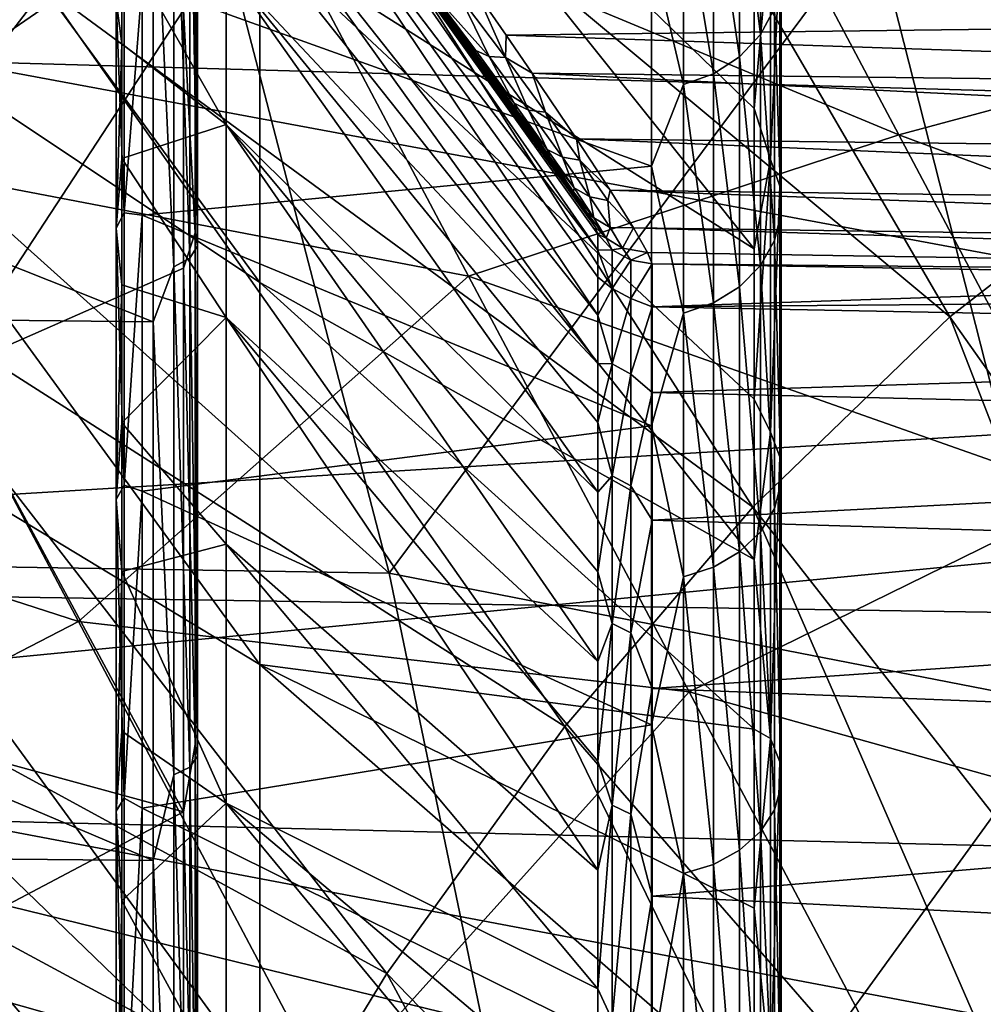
# Model space of a CAD drawing. Header units: metres. Extents: x -150 to 146, y -127 to 82.
# Tile 336 of 382: x 132.93 to 135.12, y 8.92 to 11.15. Entities that reach past the tile are written whole.
import ezdxf

# ---------------------------------------------------------------- set-up
doc = ezdxf.new("R2010")
doc.units = ezdxf.units.M
doc.layers.add('solid_ELLA_AP_WANNE_SW0001', color=7, linetype='CONTINUOUS')

msp = doc.modelspace()

# ---------------------------------------------------------------- linework, layer by layer
at = {"layer": 'solid_ELLA_AP_WANNE_SW0001'}
for points in [[(135.121414, 12.925383, -14.019373), (134.5625, 12.623966, -14.899802), (135.986588, 11.132943, -14.523845)], [(129.853088, 12.796, 19.111839), (129.853088, 11.141673, 20.12121), (143.680511, 12.361969, 19.395405)], [(134.5625, 12.623966, -14.899802), (134.018616, 12.238562, -15.756563), (135.507797, 10.841883, -15.278066)], [(134.5625, 12.623966, -14.899802), (135.507797, 10.841883, -15.278066), (135.986588, 11.132943, -14.523845)], [(134.868622, 11.376243, 15.565992), (135.859283, 12.540697, 13.488367), (136.353134, 10.896605, 14.266308)], [(129.853088, 11.141673, 20.12121), (143.680511, 10.750681, 20.332802), (143.680511, 12.361969, 19.395405)], [(133.4776, 10.556889, -9.369133), (132.246765, 12.235237, -9.289184), (132.246765, 11.378551, -10.320781)], [(133.4776, 10.556889, -9.369133), (133.4776, 11.341712, -8.40203), (132.246765, 12.235237, -9.289184)], [(134.018616, 12.238562, -15.756563), (133.493362, 11.771733, -16.583956), (135.043243, 10.479265, -16.009851)], [(134.018616, 12.238562, -15.756563), (135.043243, 10.479265, -16.009851), (135.507797, 10.841883, -15.278066)], [(131.211899, 12.196215, -18.055243), (132.512634, 10.606747, -18.128851), (132.990265, 11.226585, -17.376476)], [(134.599106, 10.633528, -7.072628), (133.4776, 12.038227, -7.369506), (133.4776, 11.341712, -8.40203)], [(134.599106, 10.951785, -6.569047), (134.599106, 11.246212, -6.051173), (133.4776, 12.038227, -7.369506)], [(134.599106, 10.633528, -7.072628), (134.599106, 10.951785, -6.569047), (133.4776, 12.038227, -7.369506)], [(133.456528, 11.504473, -12.471177), (132.503387, 10.848322, -14.102814), (131.950424, 11.891793, -13.819323)], [(133.401169, 11.864492, 0.288533), (134.135071, 10.842519, 0.199203), (134.060562, 10.947782, 0.394421)], [(133.401169, 11.845763, -0.726171), (134.135071, 10.842519, 0.199203), (133.401169, 11.864492, 0.288533)], [(133.401169, 11.864492, 0.288533), (134.060562, 10.947782, 0.394421), (133.965378, 11.078582, 0.580389)], [(133.401169, 11.864492, 0.288533), (133.965378, 11.078582, 0.580389), (133.850266, 11.233212, 0.751842)], [(133.401169, 11.845763, -0.726171), (134.244263, 10.667129, -0.511415), (134.23819, 10.683243, -0.339438)], [(133.401169, 11.845763, -0.726171), (134.244263, 10.630255, -1.023165), (134.244263, 10.667129, -0.511415)], [(133.401169, 11.845763, -0.726171), (134.23819, 10.683243, -0.339438), (134.219727, 10.715456, -0.167391)], [(133.401169, 11.845763, -0.726171), (134.219727, 10.715456, -0.167391), (134.189178, 10.763062, 0)], [(133.401169, 11.845763, -0.726171), (134.189178, 10.763062, 0), (134.135071, 10.842519, 0.199203)], [(133.401169, 11.740411, -1.735565), (134.244263, 10.630255, -1.023165), (133.401169, 11.845763, -0.726171)], [(135.429092, 11.801647, -9.135304), (135.788147, 11.124103, -9.289292), (134.49942, 11.699734, -10.840847)], [(131.697693, 11.760729, 18.00774), (133.294662, 11.728682, 16.78624), (133.770615, 9.897085, 17.535967)], [(132.172791, 9.92301, 18.756132), (131.697693, 11.760729, 18.00774), (133.770615, 9.897085, 17.535967)], [(133.493362, 11.771733, -16.583956), (132.990265, 11.226585, -17.376476), (134.595993, 10.047483, -16.714371)], [(133.493362, 11.771733, -16.583956), (134.595993, 10.047483, -16.714371), (135.043243, 10.479265, -16.009851)], [(133.33075, 10.669818, 13.319144), (133.33075, 11.754956, 12.371969), (133.303772, 11.175413, 12.950441)], [(133.336044, 11.72202, 12.337304), (133.33075, 11.754956, 12.371969), (133.33075, 10.669818, 13.319144)], [(133.401169, 11.740411, -1.735565), (134.244263, 10.483037, -2.03841), (134.244263, 10.568843, -1.532556)], [(133.401169, 11.549206, -2.732267), (134.244263, 10.483037, -2.03841), (133.401169, 11.740411, -1.735565)], [(133.401169, 11.740411, -1.735565), (134.244263, 10.568843, -1.532556), (134.244263, 10.630255, -1.023165)], [(133.770615, 9.897085, 17.535967), (133.294662, 11.728682, 16.78624), (134.868622, 11.376243, 15.565992)], [(133.336044, 11.72202, 12.337304), (133.336044, 10.639922, 13.281825), (133.318405, 11.691192, 12.304858)], [(133.336044, 11.72202, 12.337304), (133.33075, 10.669818, 13.319144), (133.336044, 10.639922, 13.281825)], [(133.318405, 11.691192, 12.304858), (133.318405, 10.61194, 13.246895), (133.281891, 11.669606, 12.28214)], [(133.336044, 10.639922, 13.281825), (133.318405, 10.61194, 13.246895), (133.318405, 11.691192, 12.304858)], [(134.49942, 11.699734, -10.840847), (134.927399, 10.892108, -11.018276), (133.456528, 11.504473, -12.471177)], [(135.788147, 11.124103, -9.289292), (134.927399, 10.892108, -11.018276), (134.49942, 11.699734, -10.840847)], [(133.281891, 11.669606, 12.28214), (133.281891, 10.592347, 13.222437), (133.235184, 11.607602, 12.326105)], [(133.318405, 10.61194, 13.246895), (133.281891, 10.592347, 13.222437), (133.281891, 11.669606, 12.28214)], [(130.281006, 11.642874, 12.363721), (133.235184, 11.607602, 12.326105), (133.235184, 10.467829, 13.307662)], [(130.281006, 11.642874, 12.363721), (133.235184, 10.467829, 13.307662), (130.281006, 10.499834, 13.348093)], [(129.853088, 11.603557, -19.858437), (136.900635, 11.265215, -20.052305), (136.798325, 10.311584, -20.558969)], [(129.853088, 9.890611, -20.764774), (129.853088, 11.603557, -19.858437), (136.798325, 10.311584, -20.558969)], [(133.281891, 10.592347, 13.222437), (133.235184, 10.467829, 13.307662), (133.235184, 11.607602, 12.326105)], [(134.612976, 11.120016, -5.544514), (134.565872, 11.507658, -4.535706), (134.612976, 11.560097, -4.556375)], [(134.612976, 11.120016, -5.544514), (134.612976, 11.560097, -4.556375), (134.644974, 11.179192, -5.574018)], [(133.401169, 11.549206, -2.732267), (134.244263, 10.373033, -2.53956), (134.244263, 10.483037, -2.03841)], [(133.401169, 11.273546, -3.708989), (134.244263, 10.373033, -2.53956), (133.401169, 11.549206, -2.732267)], [(133.456528, 11.504473, -12.471177), (133.95079, 10.571784, -12.669908), (132.503387, 10.848322, -14.102814)], [(134.927399, 10.892108, -11.018276), (133.95079, 10.571784, -12.669908), (133.456528, 11.504473, -12.471177)], [(134.506485, 11.467442, -4.519855), (134.565872, 11.507658, -4.535706), (134.565872, 11.069573, -5.519363)], [(134.612976, 11.120016, -5.544514), (134.565872, 11.069573, -5.519363), (134.565872, 11.507658, -4.535706)], [(134.438354, 11.441858, -4.509771), (134.506485, 11.467442, -4.519855), (134.506485, 11.030889, -5.500074)], [(134.506485, 11.030889, -5.500074), (134.506485, 11.467442, -4.519855), (134.565872, 11.069573, -5.519363)], [(134.438354, 11.006278, -5.487803), (134.366196, 11.316811, -4.789085), (134.438354, 11.441858, -4.509771)], [(134.438354, 11.006278, -5.487803), (134.438354, 11.441858, -4.509771), (134.506485, 11.030889, -5.500074)], [(133.4776, 9.689865, -10.263287), (132.246765, 11.378551, -10.320781), (132.246765, 10.435169, -11.27374)], [(133.4776, 9.689865, -10.263287), (133.4776, 10.556889, -9.369133), (132.246765, 11.378551, -10.320781)], [(133.770615, 9.897085, 17.535967), (134.868622, 11.376243, 15.565992), (135.32164, 9.595231, 16.279612)], [(135.32164, 9.595231, 16.279612), (134.868622, 11.376243, 15.565992), (136.353134, 10.896605, 14.266308)], [(132.234772, 11.355218, 13.978284), (132.765839, 10.353081, 14.20106), (133.303772, 11.175413, 12.950441)], [(134.636276, 11.37231, -5.670309), (134.599106, 11.246212, -6.051173), (134.599106, 10.951785, -6.569047)], [(134.636276, 10.83606, -6.637894), (134.636276, 11.37231, -5.670309), (134.599106, 10.951785, -6.569047)], [(134.656982, 11.309237, -5.63886), (134.636276, 11.37231, -5.670309), (134.636276, 10.83606, -6.637894)], [(133.151138, 11.198052, -4.872921), (133.164124, 11.099053, -4.993957), (133.164124, 11.332384, -4.439106)], [(133.164124, 11.332384, -4.439106), (133.401169, 10.915447, -4.658588), (133.401169, 11.273546, -3.708989)], [(133.164124, 11.332384, -4.439106), (133.164124, 11.099053, -4.993957), (133.401169, 10.915447, -4.658588)], [(134.599106, 9.928343, -8.032557), (133.4776, 11.341712, -8.40203), (133.4776, 10.556889, -9.369133)], [(134.599106, 10.292133, -7.560819), (134.599106, 10.633528, -7.072628), (133.4776, 11.341712, -8.40203)], [(134.599106, 9.928343, -8.032557), (134.599106, 10.292133, -7.560819), (133.4776, 11.341712, -8.40203)], [(134.366196, 11.316811, -4.789085), (134.366196, 10.821404, -5.822606), (133.209961, 11.236545, -4.924428)], [(134.438354, 11.006278, -5.487803), (134.366196, 10.821404, -5.822606), (134.366196, 11.316811, -4.789085)], [(134.656982, 10.77596, -6.601079), (134.656982, 11.309237, -5.63886), (134.636276, 10.83606, -6.637894)], [(134.659943, 11.24355, -5.606109), (134.656982, 11.309237, -5.63886), (134.656982, 10.77596, -6.601079)], [(133.401169, 11.273546, -3.708989), (134.244263, 10.081504, -3.523131), (134.244263, 10.239085, -3.034848)], [(133.401169, 10.915447, -4.658588), (134.244263, 10.081504, -3.523131), (133.401169, 11.273546, -3.708989)], [(133.401169, 11.273546, -3.708989), (134.244263, 10.239085, -3.034848), (134.244263, 10.373033, -2.53956)], [(134.644974, 11.179192, -5.574018), (134.659943, 11.24355, -5.606109), (134.659943, 10.713372, -6.562739)], [(134.659943, 10.713372, -6.562739), (134.659943, 11.24355, -5.606109), (134.656982, 10.77596, -6.601079)], [(132.990265, 11.226585, -17.376476), (132.512634, 10.606747, -18.128851), (134.169006, 9.549389, -17.386976)], [(132.990265, 11.226585, -17.376476), (134.169006, 9.549389, -17.386976), (134.595993, 10.047483, -16.714371)], [(133.169708, 11.2342, -4.888651), (133.169708, 10.714892, -5.941149), (133.151138, 11.198052, -4.872921)], [(133.209961, 11.236545, -4.924428), (133.169708, 10.714892, -5.941149), (133.169708, 11.2342, -4.888651)], [(133.209961, 11.236545, -4.924428), (133.209961, 10.709918, -5.983943), (133.169708, 10.714892, -5.941149)], [(134.366196, 10.821404, -5.822606), (133.209961, 10.709918, -5.983943), (133.209961, 11.236545, -4.924428)], [(133.850266, 11.233212, 0.751842), (133.965378, 11.078582, 0.580389), (133.869354, 11.21457, 0.785464)], [(133.151138, 11.198052, -4.872921), (133.151138, 10.680415, -5.922032), (133.164124, 11.099053, -4.993957)], [(133.169708, 10.714892, -5.941149), (133.151138, 10.680415, -5.922032), (133.151138, 11.198052, -4.872921)], [(133.967117, 11.083317, 0.6426), (133.997787, 11.070355, 0.672282), (133.869354, 11.21457, 0.785464)], [(133.932343, 11.204113, 0.844376), (133.869354, 11.21457, 0.785464), (133.997787, 11.070355, 0.672282)], [(133.965378, 11.078582, 0.580389), (133.967117, 11.083317, 0.6426), (133.869354, 11.21457, 0.785464)], [(133.932343, 11.204113, 0.844376), (134.034668, 11.067956, 0.696991), (133.970123, 11.213574, 0.863677)], [(133.997787, 11.070355, 0.672282), (134.034668, 11.067956, 0.696991), (133.932343, 11.204113, 0.844376)], [(133.970123, 11.213574, 0.863677), (134.036011, 11.118692, 0.763988), (137.862991, 11.165526, 0.911725)], [(134.034668, 11.067956, 0.696991), (134.036011, 11.118692, 0.763988), (133.970123, 11.213574, 0.863677)], [(132.765839, 10.353081, 14.20106), (133.303772, 10.589785, 13.433563), (133.303772, 11.175413, 12.950441)], [(133.33075, 10.669818, 13.319144), (133.303772, 11.175413, 12.950441), (133.303772, 10.589785, 13.433563)], [(134.612976, 11.120016, -5.544514), (134.644974, 11.179192, -5.574018), (134.644974, 10.652047, -6.525173)], [(134.644974, 10.652047, -6.525173), (134.644974, 11.179192, -5.574018), (134.659943, 10.713372, -6.562739)], [(134.036011, 11.118692, 0.763988), (137.965424, 10.986432, 0.711408), (137.862991, 11.165526, 0.911725)], [(129.853088, 11.141673, 20.12121), (129.853088, 9.408245, 20.987734), (143.680511, 10.750681, 20.332802)], [(134.034668, 11.067956, 0.696991), (134.095459, 11.032104, 0.660027), (134.036011, 11.118692, 0.763988)], [(134.036011, 11.118692, 0.763988), (134.095459, 11.032104, 0.660027), (137.965424, 10.986432, 0.711408)], [(134.612976, 10.595663, -6.490633), (134.565872, 11.069573, -5.519363), (134.612976, 11.120016, -5.544514)], [(134.612976, 10.595663, -6.490633), (134.612976, 11.120016, -5.544514), (134.644974, 10.652047, -6.525173)], [(135.788147, 11.124103, -9.289292), (136.151947, 10.437594, -9.379031), (134.927399, 10.892108, -11.018276)], [(133.151138, 10.680415, -5.922032), (133.164124, 10.838576, -5.536593), (133.164124, 11.099053, -4.993957)], [(133.164124, 11.099053, -4.993957), (133.164124, 10.838576, -5.536593), (133.401169, 10.915447, -4.658588)], [(133.965378, 11.078582, 0.580389), (134.054489, 10.963984, 0.483391), (133.967117, 11.083317, 0.6426)], [(133.965378, 11.078582, 0.580389), (134.060562, 10.947782, 0.394421), (134.054489, 10.963984, 0.483391)], [(133.967117, 11.083317, 0.6426), (134.054489, 10.963984, 0.483391), (133.997787, 11.070355, 0.672282)], [(133.997787, 11.070355, 0.672282), (134.087021, 10.948476, 0.50966), (134.034668, 11.067956, 0.696991)], [(134.054489, 10.963984, 0.483391), (134.087021, 10.948476, 0.50966), (133.997787, 11.070355, 0.672282)], [(134.034668, 11.067956, 0.696991), (134.125504, 10.943903, 0.531477), (134.095459, 11.032104, 0.660027)], [(134.087021, 10.948476, 0.50966), (134.125504, 10.943903, 0.531477), (134.034668, 11.067956, 0.696991)], [(134.506485, 11.030889, -5.500074), (134.565872, 11.069573, -5.519363), (134.565872, 10.547599, -6.461191)], [(134.612976, 10.595663, -6.490633), (134.565872, 10.547599, -6.461191), (134.565872, 11.069573, -5.519363)], [(134.095459, 11.032104, 0.660027), (138.049164, 10.836822, 0.494927), (137.965424, 10.986432, 0.711408)], [(134.095459, 11.032104, 0.660027), (134.195602, 10.883473, 0.441617), (138.049164, 10.836822, 0.494927)], [(134.125504, 10.943903, 0.531477), (134.195602, 10.883473, 0.441617), (134.095459, 11.032104, 0.660027)], [(134.438354, 11.006278, -5.487803), (134.506485, 11.030889, -5.500074), (134.506485, 10.510737, -6.438611)], [(134.506485, 10.510737, -6.438611), (134.506485, 11.030889, -5.500074), (134.565872, 10.547599, -6.461191)], [(134.438354, 10.487288, -6.424246), (134.366196, 10.821404, -5.822606), (134.438354, 11.006278, -5.487803)], [(134.438354, 10.487288, -6.424246), (134.438354, 11.006278, -5.487803), (134.506485, 10.510737, -6.438611)], [(134.054489, 10.963984, 0.483391), (134.129501, 10.859213, 0.30833), (134.087021, 10.948476, 0.50966)], [(134.060562, 10.947782, 0.394421), (134.129501, 10.859213, 0.30833), (134.054489, 10.963984, 0.483391)], [(134.636276, 10.83606, -6.637894), (134.599106, 10.951785, -6.569047), (134.599106, 10.633528, -7.072628)], [(134.060562, 10.947782, 0.394421), (134.135071, 10.842519, 0.199203), (134.129501, 10.859213, 0.30833)], [(134.087021, 10.948476, 0.50966), (134.163727, 10.841318, 0.330595), (134.125504, 10.943903, 0.531477)], [(134.129501, 10.859213, 0.30833), (134.163727, 10.841318, 0.330595), (134.087021, 10.948476, 0.50966)], [(134.125504, 10.943903, 0.531477), (134.203674, 10.834712, 0.349022), (134.195602, 10.883473, 0.441617)], [(134.163727, 10.841318, 0.330595), (134.203674, 10.834712, 0.349022), (134.125504, 10.943903, 0.531477)], [(133.164124, 10.838576, -5.536593), (133.401169, 10.477529, -5.574122), (133.401169, 10.915447, -4.658588)], [(133.401169, 10.915447, -4.658588), (134.244263, 9.696947, -4.474192), (134.244263, 9.900652, -4.003282)], [(133.401169, 10.477529, -5.574122), (134.244263, 9.696947, -4.474192), (133.401169, 10.915447, -4.658588)], [(133.401169, 10.915447, -4.658588), (134.244263, 9.900652, -4.003282), (134.244263, 10.081504, -3.523131)], [(134.927399, 10.892108, -11.018276), (135.36084, 10.074214, -11.118781), (133.95079, 10.571784, -12.669908)], [(136.151947, 10.437594, -9.379031), (135.36084, 10.074214, -11.118781), (134.927399, 10.892108, -11.018276)], [(134.195602, 10.883473, 0.441617), (138.114365, 10.717125, 0.266391), (138.049164, 10.836822, 0.494927)], [(134.195602, 10.883473, 0.441617), (134.271851, 10.766743, 0.212376), (138.114365, 10.717125, 0.266391)], [(134.203674, 10.834712, 0.349022), (134.271851, 10.766743, 0.212376), (134.195602, 10.883473, 0.441617)], [(131.320618, 10.351478, -15.572432), (132.503387, 10.848322, -14.102814), (133.065582, 9.787426, -14.285578)], [(133.95079, 10.571784, -12.669908), (133.065582, 9.787426, -14.285578), (132.503387, 10.848322, -14.102814)], [(134.129501, 10.859213, 0.30833), (134.190369, 10.771607, 0.118846), (134.163727, 10.841318, 0.330595)], [(134.135071, 10.842519, 0.199203), (134.190369, 10.771607, 0.118846), (134.129501, 10.859213, 0.30833)], [(134.135071, 10.842519, 0.199203), (134.189178, 10.763062, 0), (134.190369, 10.771607, 0.118846)], [(134.163727, 10.841318, 0.330595), (134.226059, 10.751596, 0.136512), (134.203674, 10.834712, 0.349022)], [(134.190369, 10.771607, 0.118846), (134.226059, 10.751596, 0.136512), (134.163727, 10.841318, 0.330595)], [(136.195663, 8.846082, -15.794468), (135.507797, 10.841883, -15.278066), (135.043243, 10.479265, -16.009851)], [(133.151138, 10.680415, -5.922032), (133.164124, 10.551589, -6.065688), (133.164124, 10.838576, -5.536593)], [(133.164124, 10.838576, -5.536593), (133.164124, 10.551589, -6.065688), (133.401169, 10.477529, -5.574122)], [(134.366196, 10.821404, -5.822606), (134.366196, 10.231863, -6.805476), (133.209961, 10.709918, -5.983943)], [(134.203674, 10.834712, 0.349022), (134.267273, 10.743187, 0.151049), (134.271851, 10.766743, 0.212376)], [(134.226059, 10.751596, 0.136512), (134.267273, 10.743187, 0.151049), (134.203674, 10.834712, 0.349022)], [(134.438354, 10.487288, -6.424246), (134.366196, 10.231863, -6.805476), (134.366196, 10.821404, -5.822606)], [(134.636276, 10.83606, -6.637894), (134.599106, 10.633528, -7.072628), (134.599106, 10.292133, -7.560819)], [(134.636276, 10.217689, -7.555175), (134.636276, 10.83606, -6.637894), (134.599106, 10.292133, -7.560819)], [(134.656982, 10.77596, -6.601079), (134.636276, 10.83606, -6.637894), (134.636276, 10.217689, -7.555175)], [(134.656982, 10.161018, -7.513272), (134.656982, 10.77596, -6.601079), (134.636276, 10.217689, -7.555175)], [(134.659943, 10.713372, -6.562739), (134.656982, 10.77596, -6.601079), (134.656982, 10.161018, -7.513272)], [(129.853088, 9.408245, 20.987734), (143.680511, 9.068789, 21.136629), (143.680511, 10.750681, 20.332802)], [(134.189178, 10.763062, 0), (134.235367, 10.703712, -0.08284), (134.190369, 10.771607, 0.118846)], [(134.189178, 10.763062, 0), (134.219727, 10.715456, -0.167391), (134.235367, 10.703712, -0.08284)], [(134.190369, 10.771607, 0.118846), (134.235367, 10.703712, -0.08284), (134.226059, 10.751596, 0.136512)], [(134.226059, 10.751596, 0.136512), (134.272186, 10.681976, -0.070318), (134.267273, 10.743187, 0.151049)], [(134.235367, 10.703712, -0.08284), (134.272186, 10.681976, -0.070318), (134.226059, 10.751596, 0.136512)], [(134.267273, 10.743187, 0.151049), (134.325302, 10.680982, -0.02444), (134.271851, 10.766743, 0.212376)], [(134.271851, 10.766743, 0.212376), (138.16127, 10.627295, 0.029556), (138.114365, 10.717125, 0.266391)], [(134.271851, 10.766743, 0.212376), (134.325302, 10.680982, -0.02444), (138.16127, 10.627295, 0.029556)], [(134.272186, 10.681976, -0.070318), (134.325302, 10.680982, -0.02444), (134.267273, 10.743187, 0.151049)], [(133.169708, 10.714892, -5.941149), (133.169708, 10.09726, -6.939128), (133.151138, 10.680415, -5.922032)], [(133.209961, 10.709918, -5.983943), (133.169708, 10.09726, -6.939128), (133.169708, 10.714892, -5.941149)], [(133.209961, 10.709918, -5.983943), (133.209961, 10.083678, -6.9878), (133.169708, 10.09726, -6.939128)], [(134.366196, 10.231863, -6.805476), (133.209961, 10.083678, -6.9878), (133.209961, 10.709918, -5.983943)], [(134.219727, 10.715456, -0.167391), (134.263016, 10.657731, -0.293676), (134.235367, 10.703712, -0.08284)], [(134.219727, 10.715456, -0.167391), (134.23819, 10.683243, -0.339438), (134.263016, 10.657731, -0.293676)], [(134.644974, 10.652047, -6.525173), (134.659943, 10.713372, -6.562739), (134.659943, 10.102002, -7.469634)], [(134.659943, 10.102002, -7.469634), (134.659943, 10.713372, -6.562739), (134.656982, 10.161018, -7.513272)], [(134.235367, 10.703712, -0.08284), (134.263016, 10.657731, -0.293676), (134.272186, 10.681976, -0.070318)], [(134.23819, 10.683243, -0.339438), (134.244263, 10.667129, -0.511415), (134.263016, 10.657731, -0.293676)], [(133.151138, 10.680415, -5.922032), (133.151138, 10.064771, -6.9168), (133.164124, 10.551589, -6.065688)], [(133.169708, 10.09726, -6.939128), (133.151138, 10.064771, -6.9168), (133.151138, 10.680415, -5.922032)], [(133.33075, 9.508675, 14.171441), (133.33075, 10.669818, 13.319144), (133.303772, 10.589785, 13.433563)], [(133.336044, 10.639922, 13.281825), (133.33075, 10.669818, 13.319144), (133.33075, 9.508675, 14.171441)], [(134.244263, 10.667129, -0.511415), (134.276978, 10.631463, -0.509705), (134.263016, 10.657731, -0.293676)], [(134.244263, 10.630255, -1.023165), (134.276978, 10.631463, -0.509705), (134.244263, 10.667129, -0.511415)], [(134.263016, 10.657731, -0.293676), (134.300568, 10.634787, -0.286726), (134.272186, 10.681976, -0.070318)], [(134.272186, 10.681976, -0.070318), (134.300568, 10.634787, -0.286726), (134.325302, 10.680982, -0.02444)], [(134.300568, 10.634787, -0.286726), (134.356796, 10.625459, -0.265573), (134.325302, 10.680982, -0.02444)], [(134.325302, 10.680982, -0.02444), (138.192093, 10.562983, -0.233802), (138.16127, 10.627295, 0.029556)], [(134.325302, 10.680982, -0.02444), (134.356796, 10.625459, -0.265573), (138.192093, 10.562983, -0.233802)], [(133.336044, 10.639922, 13.281825), (133.336044, 9.482032, 14.131734), (133.318405, 10.61194, 13.246895)], [(133.336044, 10.639922, 13.281825), (133.33075, 9.508675, 14.171441), (133.336044, 9.482032, 14.131734)], [(134.263016, 10.657731, -0.293676), (134.276978, 10.631463, -0.509705), (134.300568, 10.634787, -0.286726)], [(134.612976, 10.595663, -6.490633), (134.644974, 10.652047, -6.525173), (134.644974, 10.044177, -7.426877)], [(134.644974, 10.044177, -7.426877), (134.644974, 10.652047, -6.525173), (134.659943, 10.102002, -7.469634)], [(134.244263, 10.630255, -1.023165), (134.276978, 10.543742, -1.455098), (134.276978, 10.631463, -0.509705)], [(134.244263, 10.630255, -1.023165), (134.244263, 10.568843, -1.532556), (134.276978, 10.543742, -1.455098)], [(134.276978, 10.631463, -0.509705), (134.319443, 10.608036, -0.508582), (134.300568, 10.634787, -0.286726)], [(134.276978, 10.543742, -1.455098), (134.319443, 10.608036, -0.508582), (134.276978, 10.631463, -0.509705)], [(134.300568, 10.634787, -0.286726), (134.319443, 10.608036, -0.508582), (134.356796, 10.625459, -0.265573)], [(134.319443, 10.608036, -0.508582), (134.367142, 10.599379, -0.508166), (134.356796, 10.625459, -0.265573)], [(134.356796, 10.625459, -0.265573), (134.367142, 10.599379, -0.508166), (138.192093, 10.562983, -0.233802)], [(132.512634, 10.606747, -18.128851), (132.063675, 9.916341, -18.836075), (133.765106, 8.988267, -18.023226)], [(132.512634, 10.606747, -18.128851), (133.765106, 8.988267, -18.023226), (134.169006, 9.549389, -17.386976)], [(133.318405, 10.61194, 13.246895), (133.318405, 9.457095, 14.094568), (133.281891, 10.592347, 13.222437)], [(133.336044, 9.482032, 14.131734), (133.318405, 9.457095, 14.094568), (133.318405, 10.61194, 13.246895)], [(134.319443, 10.520507, -1.451891), (134.319443, 10.608036, -0.508582), (134.276978, 10.543742, -1.455098)], [(134.319443, 10.520507, -1.451891), (134.367142, 10.599379, -0.508166), (134.319443, 10.608036, -0.508582)], [(134.319443, 10.520507, -1.451891), (134.367142, 10.501717, -1.522827), (134.367142, 10.599379, -0.508166)], [(136.284836, 10.565943, -0.506563), (138.192093, 10.562983, -0.233802), (134.367142, 10.599379, -0.508166)], [(136.284836, 10.565943, -0.506563), (134.367142, 10.599379, -0.508166), (134.367142, 10.501717, -1.522827)], [(134.612976, 9.991011, -7.387564), (134.565872, 10.547599, -6.461191), (134.612976, 10.595663, -6.490633)], [(134.612976, 9.991011, -7.387564), (134.612976, 10.595663, -6.490633), (134.644974, 10.044177, -7.426877)], [(132.765839, 10.353081, 14.20106), (133.303772, 9.355301, 14.3207), (133.303772, 10.589785, 13.433563)], [(133.95079, 10.571784, -12.669908), (134.451111, 9.627659, -12.77946), (133.065582, 9.787426, -14.285578)], [(133.281891, 10.592347, 13.222437), (133.281891, 9.439634, 14.068545), (133.235184, 10.467829, 13.307662)], [(133.318405, 9.457095, 14.094568), (133.281891, 9.439634, 14.068545), (133.281891, 10.592347, 13.222437)], [(133.33075, 9.508675, 14.171441), (133.303772, 10.589785, 13.433563), (133.303772, 9.355301, 14.3207)], [(135.36084, 10.074214, -11.118781), (134.451111, 9.627659, -12.77946), (133.95079, 10.571784, -12.669908)], [(133.151138, 10.064771, -6.9168), (133.164124, 10.238794, -6.579946), (133.164124, 10.551589, -6.065688)], [(133.164124, 10.551589, -6.065688), (133.164124, 10.238794, -6.579946), (133.401169, 10.477529, -5.574122)], [(134.599106, 9.54295, -8.486818), (133.4776, 10.556889, -9.369133), (133.4776, 9.689865, -10.263287)], [(134.599106, 9.54295, -8.486818), (134.599106, 9.928343, -8.032557), (133.4776, 10.556889, -9.369133)], [(134.244263, 10.568843, -1.532556), (134.244263, 10.483037, -2.03841), (134.276978, 10.543742, -1.455098)], [(136.284836, 10.565943, -0.506563), (134.367142, 10.501717, -1.522827), (138.202515, 10.532508, -0.50496)], [(134.244263, 10.483037, -2.03841), (134.276978, 10.372121, -2.388913), (134.276978, 10.543742, -1.455098)], [(134.319443, 10.520507, -1.451891), (134.276978, 10.543742, -1.455098), (134.276978, 10.372121, -2.388913)], [(134.367142, 10.501717, -1.522827), (138.202515, 10.427901, -1.564476), (138.202515, 10.532508, -0.50496)], [(134.506485, 10.510737, -6.438611), (134.565872, 10.547599, -6.461191), (134.565872, 9.945689, -7.354053)], [(134.612976, 9.991011, -7.387564), (134.565872, 9.945689, -7.354053), (134.565872, 10.547599, -6.461191)], [(134.319443, 10.520507, -1.451891), (134.276978, 10.372121, -2.388913), (134.319443, 10.349264, -2.383648)], [(134.319443, 10.520507, -1.451891), (134.319443, 10.349264, -2.383648), (134.367142, 10.501717, -1.522827)], [(134.438354, 10.487288, -6.424246), (134.506485, 10.510737, -6.438611), (134.506485, 9.910932, -7.328352)], [(134.506485, 9.910932, -7.328352), (134.506485, 10.510737, -6.438611), (134.565872, 9.945689, -7.354053)], [(130.281006, 10.499834, 13.348093), (133.235184, 10.467829, 13.307662), (133.235184, 9.245437, 14.184188)], [(130.281006, 10.499834, 13.348093), (133.235184, 9.245437, 14.184188), (130.281006, 9.273477, 14.227464)], [(134.244263, 10.483037, -2.03841), (134.244263, 10.373033, -2.53956), (134.276978, 10.372121, -2.388913)], [(134.319443, 10.349264, -2.383648), (134.367142, 10.307149, -2.523435), (134.367142, 10.501717, -1.522827)], [(134.438354, 9.888821, -7.312003), (134.366196, 10.231863, -6.805476), (134.438354, 10.487288, -6.424246)], [(134.367142, 10.501717, -1.522827), (134.367142, 10.307149, -2.523435), (138.202515, 10.427901, -1.564476)], [(134.438354, 9.888821, -7.312003), (134.438354, 10.487288, -6.424246), (134.506485, 9.910932, -7.328352)], [(133.164124, 10.238794, -6.579946), (133.401169, 9.962992, -6.448894), (133.401169, 10.477529, -5.574122)], [(133.281891, 9.439634, 14.068545), (133.235184, 9.245437, 14.184188), (133.235184, 10.467829, 13.307662)], [(133.401169, 10.477529, -5.574122), (134.244263, 9.222911, -5.383966), (134.244263, 9.47086, -4.934774)], [(133.401169, 9.962992, -6.448894), (134.244263, 9.222911, -5.383966), (133.401169, 10.477529, -5.574122)], [(133.401169, 10.477529, -5.574122), (134.244263, 9.47086, -4.934774), (134.244263, 9.696947, -4.474192)], [(135.818161, 8.484694, -16.389133), (135.043243, 10.479265, -16.009851), (134.595993, 10.047483, -16.714371)], [(135.818161, 8.484694, -16.389133), (136.195663, 8.846082, -15.794468), (135.043243, 10.479265, -16.009851)], [(133.4776, 8.747396, -11.077528), (132.246765, 10.435169, -11.27374), (132.246765, 9.412276, -12.1408)], [(133.4776, 8.747396, -11.077528), (133.4776, 9.689865, -10.263287), (132.246765, 10.435169, -11.27374)], [(134.367142, 10.307149, -2.523435), (138.202515, 10.216988, -2.608042), (138.202515, 10.427901, -1.564476)], [(134.244263, 10.373033, -2.53956), (134.244263, 10.239085, -3.034848), (134.276978, 10.372121, -2.388913)], [(134.244263, 10.239085, -3.034848), (134.276978, 10.117967, -3.303718), (134.276978, 10.372121, -2.388913)], [(134.319443, 10.349264, -2.383648), (134.276978, 10.372121, -2.388913), (134.276978, 10.117967, -3.303718)], [(131.930542, 9.20054, -15.757403), (131.320618, 10.351478, -15.572432), (133.065582, 9.787426, -14.285578)], [(131.601379, 9.821671, 15.671303), (133.303772, 9.355301, 14.3207), (132.765839, 10.353081, 14.20106)], [(134.319443, 10.349264, -2.383648), (134.276978, 10.117967, -3.303718), (134.319443, 10.09567, -3.296438)], [(134.319443, 10.349264, -2.383648), (134.319443, 10.09567, -3.296438), (134.367142, 10.307149, -2.523435)], [(129.853088, 9.890611, -20.764774), (136.798325, 10.311584, -20.558969), (136.738876, 9.783504, -20.815453)], [(134.319443, 10.09567, -3.296438), (134.367142, 10.017472, -3.500758), (134.367142, 10.307149, -2.523435)], [(134.367142, 10.307149, -2.523435), (134.367142, 10.017472, -3.500758), (138.202515, 10.216988, -2.608042)], [(134.636276, 10.217689, -7.555175), (134.599106, 10.292133, -7.560819), (134.599106, 9.928343, -8.032557)], [(133.151138, 10.064771, -6.9168), (133.164124, 9.900956, -7.078111), (133.164124, 10.238794, -6.579946)], [(133.164124, 10.238794, -6.579946), (133.164124, 9.900956, -7.078111), (133.401169, 9.962992, -6.448894)], [(134.244263, 10.239085, -3.034848), (134.244263, 10.081504, -3.523131), (134.276978, 10.117967, -3.303718)], [(134.366196, 10.231863, -6.805476), (134.366196, 9.553315, -7.729146), (133.209961, 10.083678, -6.9878)], [(134.438354, 9.888821, -7.312003), (134.366196, 9.553315, -7.729146), (134.366196, 10.231863, -6.805476)], [(134.367142, 10.017472, -3.500758), (138.202515, 9.901916, -3.625021), (138.202515, 10.216988, -2.608042)], [(134.636276, 9.521883, -8.415198), (134.636276, 10.217689, -7.555175), (134.599106, 9.928343, -8.032557)], [(134.656982, 10.161018, -7.513272), (134.636276, 10.217689, -7.555175), (134.636276, 9.521883, -8.415198)], [(134.656982, 9.469072, -8.368526), (134.656982, 10.161018, -7.513272), (134.636276, 9.521883, -8.415198)], [(134.659943, 10.102002, -7.469634), (134.656982, 10.161018, -7.513272), (134.656982, 9.469072, -8.368526)], [(134.244263, 9.900652, -4.003282), (134.276978, 9.7833, -4.192235), (134.276978, 10.117967, -3.303718)], [(134.244263, 10.081504, -3.523131), (134.244263, 9.900652, -4.003282), (134.276978, 10.117967, -3.303718)], [(134.319443, 10.09567, -3.296438), (134.276978, 10.117967, -3.303718), (134.276978, 9.7833, -4.192235)], [(134.644974, 10.044177, -7.426877), (134.659943, 10.102002, -7.469634), (134.659943, 9.414075, -8.319921)], [(134.659943, 9.414075, -8.319921), (134.659943, 10.102002, -7.469634), (134.656982, 9.469072, -8.368526)], [(133.169708, 10.09726, -6.939128), (133.169708, 9.386972, -7.873431), (133.151138, 10.064771, -6.9168)], [(133.209961, 10.083678, -6.9878), (133.169708, 9.386972, -7.873431), (133.169708, 10.09726, -6.939128)], [(133.209961, 10.083678, -6.9878), (133.209961, 9.363649, -7.926663), (133.169708, 9.386972, -7.873431)], [(134.366196, 9.553315, -7.729146), (133.209961, 9.363649, -7.926663), (133.209961, 10.083678, -6.9878)], [(134.319443, 10.09567, -3.296438), (134.276978, 9.7833, -4.192235), (134.319443, 9.761742, -4.182996)], [(134.319443, 10.09567, -3.296438), (134.319443, 9.761742, -4.182996), (134.367142, 10.017472, -3.500758)], [(133.151138, 10.064771, -6.9168), (133.151138, 9.356768, -7.848097), (133.164124, 9.900956, -7.078111)], [(133.169708, 9.386972, -7.873431), (133.151138, 9.356768, -7.848097), (133.151138, 10.064771, -6.9168)], [(135.36084, 10.074214, -11.118781), (135.796677, 9.25176, -11.141662), (134.451111, 9.627659, -12.77946)], [(135.457611, 8.067336, -16.957077), (134.595993, 10.047483, -16.714371), (134.169006, 9.549389, -17.386976)], [(135.457611, 8.067336, -16.957077), (135.818161, 8.484694, -16.389133), (134.595993, 10.047483, -16.714371)], [(134.612976, 9.991011, -7.387564), (134.644974, 10.044177, -7.426877), (134.644974, 9.360188, -8.272297)], [(134.644974, 9.360188, -8.272297), (134.644974, 10.044177, -7.426877), (134.659943, 9.414075, -8.319921)], [(134.319443, 9.761742, -4.182996), (134.367142, 9.635358, -4.445777), (134.367142, 10.017472, -3.500758)], [(134.367142, 10.017472, -3.500758), (134.367142, 9.635358, -4.445777), (138.202515, 9.901916, -3.625021)], [(134.612976, 9.310641, -8.228509), (134.565872, 9.945689, -7.354053), (134.612976, 9.991011, -7.387564)], [(134.612976, 9.310641, -8.228509), (134.612976, 9.991011, -7.387564), (134.644974, 9.360188, -8.272297)], [(133.164124, 9.900956, -7.078111), (133.401169, 9.3756, -7.276508), (133.401169, 9.962992, -6.448894)], [(133.401169, 9.962992, -6.448894), (134.244263, 8.953673, -5.820731), (134.244263, 9.222911, -5.383966)], [(133.401169, 9.3756, -7.276508), (134.244263, 8.953673, -5.820731), (133.401169, 9.962992, -6.448894)], [(134.506485, 9.910932, -7.328352), (134.565872, 9.945689, -7.354053), (134.565872, 9.268406, -8.191183)], [(134.612976, 9.310641, -8.228509), (134.565872, 9.268406, -8.191183), (134.565872, 9.945689, -7.354053)], [(132.172791, 9.92301, 18.756132), (133.770615, 9.897085, 17.535967), (134.164459, 7.998845, 18.156387)], [(132.565903, 8.019065, 19.375383), (132.172791, 9.92301, 18.756132), (134.164459, 7.998845, 18.156387)], [(134.636276, 9.521883, -8.415198), (134.599106, 9.928343, -8.032557), (134.599106, 9.54295, -8.486818)], [(132.063675, 9.916341, -18.836075), (131.646362, 9.15996, -19.493443), (133.386948, 8.367823, -18.618923)], [(132.063675, 9.916341, -18.836075), (133.386948, 8.367823, -18.618923), (133.765106, 8.988267, -18.023226)], [(133.151138, 9.356768, -7.848097), (133.164124, 9.538902, -7.558964), (133.164124, 9.900956, -7.078111)], [(133.164124, 9.900956, -7.078111), (133.164124, 9.538902, -7.558964), (133.401169, 9.3756, -7.276508)], [(134.367142, 9.635358, -4.445777), (138.202515, 9.485899, -4.605044), (138.202515, 9.901916, -3.625021)], [(134.438354, 9.888821, -7.312003), (134.506485, 9.910932, -7.328352), (134.506485, 9.236015, -8.162557)], [(134.506485, 9.236015, -8.162557), (134.506485, 9.910932, -7.328352), (134.565872, 9.268406, -8.191183)], [(129.853088, 9.890611, -20.764774), (136.598877, 8.612835, -21.326487), (136.555099, 8.246859, -21.470661)], [(129.853088, 8.107446, -21.523693), (129.853088, 9.890611, -20.764774), (136.555099, 8.246859, -21.470661)], [(129.853088, 9.890611, -20.764774), (136.738876, 9.783504, -20.815453), (136.598877, 8.612835, -21.326487)], [(134.164459, 7.998845, 18.156387), (133.770615, 9.897085, 17.535967), (135.32164, 9.595231, 16.279612)], [(134.244263, 9.900652, -4.003282), (134.244263, 9.696947, -4.474192), (134.276978, 9.7833, -4.192235)], [(134.438354, 9.21541, -8.144346), (134.366196, 9.553315, -7.729146), (134.438354, 9.888821, -7.312003)], [(134.438354, 9.21541, -8.144346), (134.438354, 9.888821, -7.312003), (134.506485, 9.236015, -8.162557)], [(131.601379, 9.821671, 15.671303), (132.166885, 8.754528, 15.799657), (133.303772, 9.355301, 14.3207)], [(131.930542, 9.20054, -15.757403), (133.065582, 9.787426, -14.285578), (133.633011, 8.716683, -14.366311)], [(134.451111, 9.627659, -12.77946), (133.633011, 8.716683, -14.366311), (133.065582, 9.787426, -14.285578)], [(134.244263, 9.47086, -4.934774), (134.276978, 9.370786, -5.047393), (134.276978, 9.7833, -4.192235)], [(134.244263, 9.696947, -4.474192), (134.244263, 9.47086, -4.934774), (134.276978, 9.7833, -4.192235)], [(134.319443, 9.761742, -4.182996), (134.276978, 9.7833, -4.192235), (134.276978, 9.370786, -5.047393)], [(134.319443, 9.761742, -4.182996), (134.276978, 9.370786, -5.047393), (134.319443, 9.350136, -5.03627)], [(134.319443, 9.761742, -4.182996), (134.319443, 9.350136, -5.03627), (134.367142, 9.635358, -4.445777)], [(134.599106, 8.710753, -9.338991), (133.4776, 9.689865, -10.263287), (133.4776, 8.747396, -11.077528)], [(134.599106, 9.136792, -8.922612), (134.599106, 9.54295, -8.486818), (133.4776, 9.689865, -10.263287)], [(134.599106, 8.710753, -9.338991), (134.599106, 9.136792, -8.922612), (133.4776, 9.689865, -10.263287)], [(134.319443, 9.350136, -5.03627), (134.367142, 9.164331, -5.349773), (134.367142, 9.635358, -4.445777)], [(134.367142, 9.635358, -4.445777), (134.367142, 9.164331, -5.349773), (138.202515, 9.485899, -4.605044)], [(134.451111, 9.627659, -12.77946), (134.953979, 8.678742, -12.799061), (133.633011, 8.716683, -14.366311)], [(135.796677, 9.25176, -11.141662), (134.953979, 8.678742, -12.799061), (134.451111, 9.627659, -12.77946)], [(134.164459, 7.998845, 18.156387), (135.32164, 9.595231, 16.279612), (135.696365, 7.75197, 16.869905)], [(134.366196, 9.553315, -7.729146), (134.366196, 8.791664, -8.58558), (133.209961, 9.363649, -7.926663)], [(135.116409, 7.596764, -17.494555), (134.169006, 9.549389, -17.386976), (133.765106, 8.988267, -18.023226)], [(135.116409, 7.596764, -17.494555), (135.457611, 8.067336, -16.957077), (134.169006, 9.549389, -17.386976)], [(134.438354, 9.21541, -8.144346), (134.366196, 8.791664, -8.58558), (134.366196, 9.553315, -7.729146)], [(133.151138, 9.356768, -7.848097), (133.164124, 9.153518, -8.021328), (133.164124, 9.538902, -7.558964)], [(133.164124, 9.538902, -7.558964), (133.164124, 9.153518, -8.021328), (133.401169, 9.3756, -7.276508)], [(134.636276, 9.521883, -8.415198), (134.599106, 9.54295, -8.486818), (134.599106, 9.136792, -8.922612)], [(134.636276, 8.753916, -9.211448), (134.636276, 9.521883, -8.415198), (134.599106, 9.136792, -8.922612)], [(134.656982, 9.469072, -8.368526), (134.636276, 9.521883, -8.415198), (134.636276, 8.753916, -9.211448)], [(133.33075, 8.279796, 14.922789), (133.33075, 9.508675, 14.171441), (133.303772, 9.355301, 14.3207)], [(133.336044, 9.482032, 14.131734), (133.33075, 9.508675, 14.171441), (133.33075, 8.279796, 14.922789)], [(133.336044, 9.482032, 14.131734), (133.336044, 8.256597, 14.880976), (133.318405, 9.457095, 14.094568)], [(133.336044, 9.482032, 14.131734), (133.33075, 8.279796, 14.922789), (133.336044, 8.256597, 14.880976)], [(134.367142, 9.164331, -5.349773), (138.202515, 8.973178, -5.538121), (138.202515, 9.485899, -4.605044)], [(133.318405, 9.457095, 14.094568), (133.318405, 8.234882, 14.84184), (133.281891, 9.439634, 14.068545)], [(133.336044, 8.256597, 14.880976), (133.318405, 8.234882, 14.84184), (133.318405, 9.457095, 14.094568)], [(134.244263, 9.47086, -4.934774), (134.244263, 9.222911, -5.383966), (134.276978, 9.370786, -5.047393)], [(134.656982, 8.705365, -9.160359), (134.656982, 9.469072, -8.368526), (134.636276, 8.753916, -9.211448)], [(134.659943, 9.414075, -8.319921), (134.656982, 9.469072, -8.368526), (134.656982, 8.705365, -9.160359)], [(133.281891, 9.439634, 14.068545), (133.281891, 8.219679, 14.814438), (133.235184, 9.245437, 14.184188)], [(133.318405, 8.234882, 14.84184), (133.281891, 8.219679, 14.814438), (133.281891, 9.439634, 14.068545)], [(133.4776, 7.736816, -11.805516), (132.246765, 9.412276, -12.1408), (132.246765, 8.317668, -12.915354)], [(133.4776, 7.736816, -11.805516), (133.4776, 8.747396, -11.077528), (132.246765, 9.412276, -12.1408)], [(134.644974, 9.360188, -8.272297), (134.659943, 9.414075, -8.319921), (134.659943, 8.654803, -9.107155)], [(134.659943, 8.654803, -9.107155), (134.659943, 9.414075, -8.319921), (134.656982, 8.705365, -9.160359)], [(129.853088, 9.408245, 20.987734), (129.853088, 7.608023, 21.705252), (143.680511, 9.068789, 21.136629)], [(133.169708, 9.386972, -7.873431), (133.169708, 8.590546, -8.735485), (133.151138, 9.356768, -7.848097)], [(133.209961, 9.363649, -7.926663), (133.169708, 8.590546, -8.735485), (133.169708, 9.386972, -7.873431)], [(133.164124, 9.153518, -8.021328), (133.401169, 8.719647, -8.050912), (133.401169, 9.3756, -7.276508)], [(133.401169, 9.3756, -7.276508), (134.244263, 8.353867, -6.652976), (134.244263, 8.663769, -6.24406)], [(133.401169, 8.719647, -8.050912), (134.244263, 8.353867, -6.652976), (133.401169, 9.3756, -7.276508)], [(133.401169, 9.3756, -7.276508), (134.244263, 8.663769, -6.24406), (134.244263, 8.953673, -5.820731)], [(134.244263, 8.953673, -5.820731), (134.276978, 8.883705, -5.862387), (134.276978, 9.370786, -5.047393)], [(134.244263, 9.222911, -5.383966), (134.244263, 8.953673, -5.820731), (134.276978, 9.370786, -5.047393)], [(134.319443, 9.350136, -5.03627), (134.276978, 9.370786, -5.047393), (134.276978, 8.883705, -5.862387)], [(132.166885, 8.754528, 15.799657), (133.303787, 8.047974, 15.094159), (133.303772, 9.355301, 14.3207)], [(133.151138, 9.356768, -7.848097), (133.151138, 8.562903, -8.707377), (133.164124, 9.153518, -8.021328)], [(133.169708, 8.590546, -8.735485), (133.151138, 8.562903, -8.707377), (133.151138, 9.356768, -7.848097)], [(133.209961, 9.363649, -7.926663), (133.209961, 8.556528, -8.7918), (133.169708, 8.590546, -8.735485)], [(134.366196, 8.791664, -8.58558), (133.209961, 8.556528, -8.7918), (133.209961, 9.363649, -7.926663)], [(133.33075, 8.279796, 14.922789), (133.303772, 9.355301, 14.3207), (133.303787, 8.047974, 15.094159)], [(134.319443, 9.350136, -5.03627), (134.276978, 8.883705, -5.862387), (134.319443, 8.864129, -5.849468)], [(134.319443, 9.350136, -5.03627), (134.319443, 8.864129, -5.849468), (134.367142, 9.164331, -5.349773)], [(134.612976, 9.310641, -8.228509), (134.644974, 9.360188, -8.272297), (134.644974, 8.605262, -9.055024)], [(134.644974, 8.605262, -9.055024), (134.644974, 9.360188, -8.272297), (134.659943, 8.654803, -9.107155)], [(134.612976, 8.559711, -9.007093), (134.565872, 9.268406, -8.191183), (134.612976, 9.310641, -8.228509)], [(134.612976, 8.559711, -9.007093), (134.612976, 9.310641, -8.228509), (134.644974, 8.605262, -9.055024)], [(130.281006, 9.273477, 14.227464), (133.235184, 9.245437, 14.184188), (133.235184, 7.950076, 14.948766)], [(130.281006, 9.273477, 14.227464), (133.235184, 7.950076, 14.948766), (130.281006, 7.974272, 14.994302)], [(134.506485, 9.236015, -8.162557), (134.565872, 9.268406, -8.191183), (134.565872, 8.520884, -8.966235)], [(134.612976, 8.559711, -9.007093), (134.565872, 8.520884, -8.966235), (134.565872, 9.268406, -8.191183)], [(133.281891, 8.219679, 14.814438), (133.235184, 7.950076, 14.948766), (133.235184, 9.245437, 14.184188)], [(134.438354, 9.21541, -8.144346), (134.506485, 9.236015, -8.162557), (134.506485, 8.491104, -8.9349)], [(134.506485, 8.491104, -8.9349), (134.506485, 9.236015, -8.162557), (134.565872, 8.520884, -8.966235)], [(135.796677, 9.25176, -11.141662), (136.231888, 8.43049, -11.086757), (134.953979, 8.678742, -12.799061)], [(134.438354, 8.472161, -8.914967), (134.366196, 8.791664, -8.58558), (134.438354, 9.21541, -8.144346)], [(134.438354, 8.472161, -8.914967), (134.438354, 9.21541, -8.144346), (134.506485, 8.491104, -8.9349)], [(132.545532, 8.040006, -15.833614), (131.930542, 9.20054, -15.757403), (133.633011, 8.716683, -14.366311)], [(134.319443, 8.864129, -5.849468), (134.367142, 8.608742, -6.204403), (134.367142, 9.164331, -5.349773)], [(134.367142, 9.164331, -5.349773), (134.367142, 8.608742, -6.204403), (138.202515, 8.973178, -5.538121)], [(131.646362, 9.15996, -19.493443), (131.263474, 8.342637, -20.096582), (133.037018, 7.69215, -19.170135)], [(131.646362, 9.15996, -19.493443), (133.037018, 7.69215, -19.170135), (133.386948, 8.367823, -18.618923)], [(133.151138, 8.562903, -8.707377), (133.164124, 8.745745, -8.464074), (133.164124, 9.153518, -8.021328)], [(133.164124, 9.153518, -8.021328), (133.164124, 8.745745, -8.464074), (133.401169, 8.719647, -8.050912)], [(134.636276, 8.753916, -9.211448), (134.599106, 9.136792, -8.922612), (134.599106, 8.710753, -9.338991)], [(129.853088, 7.608023, 21.705252), (143.680511, 7.327327, 21.801613), (143.680511, 9.068789, 21.136629)], [(134.796799, 7.076079, -17.998018), (133.765106, 8.988267, -18.023226), (133.386948, 8.367823, -18.618923)], [(134.796799, 7.076079, -17.998018), (135.116409, 7.596764, -17.494555), (133.765106, 8.988267, -18.023226)], [(134.367142, 8.608742, -6.204403), (138.202515, 8.36898, -6.41474), (138.202515, 8.973178, -5.538121)], [(134.244263, 8.953673, -5.820731), (134.244263, 8.663769, -6.24406), (134.276978, 8.883705, -5.862387)]]:
    msp.add_3dface(points, dxfattribs=at)

doc.saveas('drawing.dxf')
